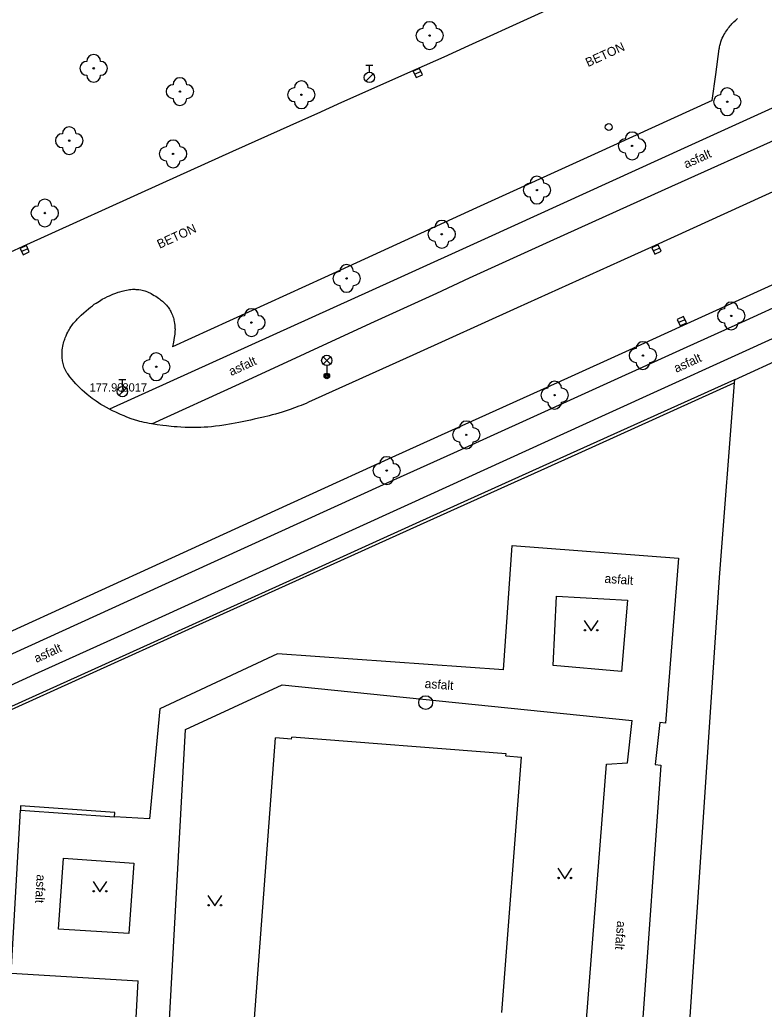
# Model space of a CAD drawing. Extents: x -539515 to -538098, y -1182060 to -1180157.
# Drawn here: x -538707.2 to -538653.3, y -1181477.3 to -1181405.8 of the extents above; entities that cross this region are included whole.
import ezdxf

# ---------------------------------------------------------------- set-up
doc = ezdxf.new("R2010")
doc.units = 0
for name, color, linetype in [('Vrstva 1', 7, 'Continuous'), ('Vrstva 13', 7, 'Continuous'), ('Vrstva 21', 7, 'Continuous'), ('Vrstva 22', 7, 'Continuous'), ('Vrstva 23', 7, 'Continuous'), ('Vrstva 27', 7, 'Continuous'), ('Vrstva 28', 7, 'Continuous'), ('Vrstva 31', 7, 'Continuous'), ('Vrstva 33', 7, 'Continuous'), ('Vrstva 36', 7, 'Continuous'), ('Vrstva 40', 7, 'Continuous'), ('Vrstva 68', 7, 'Continuous'), ('Vrstva 88', 7, 'Continuous')]:
    doc.layers.add(name, color=color, linetype=linetype)

msp = doc.modelspace()

# ---------------------------------------------------------------- linework, layer by layer
at = {"layer": 'Vrstva 1'}
for p, q in [((-538690.819, -1181486.386), (-538688.66, -1181457.69)), ((-538687.502, -1181457.781), (-538688.66, -1181457.69)), ((-538687.502, -1181457.781), (-538687.49, -1181457.63)), ((-538672, -1181458.85), (-538687.49, -1181457.63)), ((-538672.01, -1181458.982), (-538672, -1181458.85)), ((-538672.01, -1181458.982), (-538670.89, -1181459.07))]:
    msp.add_line(p, q, dxfattribs=at)
msp.add_lwpolyline([(-538672.311, -1181477.54), (-538670.89, -1181459.07)], dxfattribs=at)
at = {"layer": 'Vrstva 13'}
for p, q in [((-538644.92, -1181408.63), (-538659.109, -1181415.093)), ((-538660.49, -1181418.051), (-538644.62, -1181410.89)), ((-538659.109, -1181415.093), (-538666.203, -1181418.324)), ((-538666.203, -1181418.324), (-538673.3, -1181421.55)), ((-538665.779, -1181420.442), (-538660.49, -1181418.051)), ((-538668.8, -1181421.812), (-538665.779, -1181420.442)), ((-538673.3, -1181421.55), (-538680.141, -1181424.654)), ((-538680.141, -1181424.654), (-538690.405, -1181429.302)), ((-538681.765, -1181427.731), (-538677.009, -1181425.552)), ((-538691.271, -1181432.099), (-538681.765, -1181427.731)), ((-538650.559, -1181427.85), (-538664.834, -1181434.35)), ((-538690.405, -1181429.302), (-538700.67, -1181433.95)), ((-538675.773, -1181437.085), (-538658.906, -1181429.449)), ((-538697.61, -1181435.01), (-538691.271, -1181432.099)), ((-538664.834, -1181434.35), (-538679.11, -1181440.85)), ((-538680.59, -1181439.27), (-538675.773, -1181437.085)), ((-538688.74, -1181442.975), (-538680.59, -1181439.27)), ((-538679.11, -1181440.85), (-538687.411, -1181444.625)), ((-538696.887, -1181446.684), (-538688.74, -1181442.975)), ((-538672.19, -1181452.78), (-538671.55, -1181443.8)), ((-538671.55, -1181443.8), (-538659.54, -1181444.7)), ((-538687.411, -1181444.625), (-538699.866, -1181450.281)), ((-538659.54, -1181444.7), (-538660.48, -1181456.62)), ((-538713.18, -1181454.11), (-538696.887, -1181446.684)), ((-538668.6, -1181452.45), (-538668.34, -1181447.45)), ((-538668.34, -1181447.45), (-538663.22, -1181447.74)), ((-538663.22, -1181447.74), (-538663.64, -1181452.9)), ((-538699.866, -1181450.281), (-538706.093, -1181453.11)), ((-538688.52, -1181451.61), (-538697.04, -1181455.6)), ((-538672.19, -1181452.78), (-538688.52, -1181451.61)), ((-538663.64, -1181452.9), (-538668.6, -1181452.45)), ((-538706.093, -1181453.11), (-538712.32, -1181455.94)), ((-538695.18, -1181457.08), (-538688.2, -1181453.86)), ((-538688.2, -1181453.86), (-538662.89, -1181456.43)), ((-538697.04, -1181455.6), (-538697.79, -1181463.54)), ((-538663.22, -1181459.5), (-538662.89, -1181456.43)), ((-538660.877, -1181456.576), (-538661.207, -1181459.606)), ((-538660.48, -1181456.62), (-538660.877, -1181456.576)), ((-538696.66, -1181483.68), (-538695.18, -1181457.08)), ((-538666.19, -1181478.05), (-538664.73, -1181459.58)), ((-538664.73, -1181459.58), (-538663.22, -1181459.5)), ((-538660.81, -1181459.65), (-538663.56, -1181498.63)), ((-538661.207, -1181459.606), (-538660.81, -1181459.65)), ((-538707.776, -1181474.691), (-538707.12, -1181462.9)), ((-538697.79, -1181463.54), (-538700.32, -1181463.39)), ((-538704.35, -1181471.5), (-538703.998, -1181466.39)), ((-538703.998, -1181466.39), (-538698.92, -1181466.74)), ((-538698.92, -1181466.74), (-538699.27, -1181471.82)), ((-538699.27, -1181471.82), (-538704.35, -1181471.5)), ((-538707.776, -1181474.691), (-538698.59, -1181475.25)), ((-538698.805, -1181478.807), (-538698.59, -1181475.25))]:
    msp.add_line(p, q, dxfattribs=at)
for points in [[(-538677.009, -1181425.552), (-538674.63, -1181424.465), (-538672.25, -1181423.38), (-538668.8, -1181421.812)], [(-538658.906, -1181429.449), (-538654.692, -1181427.537), (-538651.531, -1181426.1)]]:
    msp.add_lwpolyline(points, dxfattribs=at)
at = {"layer": 'Vrstva 21'}
for radius in [0.375, 0.05]:
    msp.add_circle((-538699.74, -1181432.67), radius, dxfattribs=at)
at = {"layer": 'Vrstva 22'}
for centre in [(-538677.525, -1181406.952), (-538701.817, -1181409.317), (-538695.58, -1181411), (-538686.8, -1181411.225), (-538656, -1181411.73), (-538703.583, -1181414.543), (-538696.075, -1181415.498), (-538662.882, -1181414.922), (-538669.763, -1181418.113), (-538705.35, -1181419.77), (-538676.645, -1181421.305), (-538683.527, -1181424.497), (-538690.408, -1181427.688), (-538655.714, -1181427.2), (-538662.1, -1181430.065), (-538697.29, -1181430.88), (-538668.486, -1181432.93), (-538674.872, -1181435.796), (-538680.63, -1181438.38)]:
    msp.add_circle(centre, 0.05, dxfattribs=at)
for centre, start, end in [((-538677.525, -1181406.452), 0, 180), ((-538678.025, -1181406.952), 90, 270), ((-538677.025, -1181406.952), 270, 90), ((-538677.525, -1181407.452), 180, 0), ((-538701.817, -1181408.817), 0, 180), ((-538702.317, -1181409.317), 90, 270), ((-538701.317, -1181409.317), 270, 90), ((-538701.817, -1181409.817), 180, 0), ((-538696.08, -1181411), 90, 270), ((-538695.58, -1181410.5), 0, 180), ((-538695.08, -1181411), 270, 90), ((-538686.8, -1181410.725), 0, 180), ((-538687.3, -1181411.225), 90, 270), ((-538686.3, -1181411.225), 270, 90), ((-538656.5, -1181411.73), 90, 270), ((-538656, -1181411.23), 0, 180), ((-538655.5, -1181411.73), 270, 90), ((-538695.58, -1181411.5), 180, 0), ((-538686.8, -1181411.725), 180, 0), ((-538656, -1181412.23), 180, 0), ((-538704.083, -1181414.543), 90, 270), ((-538703.583, -1181414.043), 0, 180), ((-538703.083, -1181414.543), 270, 90), ((-538662.882, -1181414.422), 0, 180), ((-538696.075, -1181414.998), 0, 180), ((-538663.382, -1181414.922), 90, 270), ((-538662.382, -1181414.922), 270, 90), ((-538703.583, -1181415.043), 180, 0), ((-538696.575, -1181415.498), 90, 270), ((-538695.575, -1181415.498), 270, 90), ((-538662.882, -1181415.422), 180, 0), ((-538696.075, -1181415.998), 180, 0), ((-538670.263, -1181418.113), 90, 270), ((-538669.763, -1181417.613), 0, 180), ((-538669.263, -1181418.113), 270, 90), ((-538705.35, -1181419.27), 0, 180), ((-538669.763, -1181418.613), 180, 0), ((-538705.85, -1181419.77), 90, 270), ((-538704.85, -1181419.77), 270, 90), ((-538705.35, -1181420.27), 180, 0), ((-538676.645, -1181420.805), 0, 180), ((-538677.145, -1181421.305), 90, 270), ((-538676.145, -1181421.305), 270, 90), ((-538676.645, -1181421.805), 180, 0), ((-538684.027, -1181424.497), 90, 270), ((-538683.527, -1181423.997), 0, 180), ((-538683.027, -1181424.497), 270, 90), ((-538683.527, -1181424.997), 180, 0), ((-538655.714, -1181426.7), 0, 180), ((-538690.408, -1181427.188), 0, 180), ((-538656.214, -1181427.2), 90, 270), ((-538655.214, -1181427.2), 270, 90), ((-538690.908, -1181427.688), 90, 270), ((-538689.908, -1181427.688), 270, 90), ((-538655.714, -1181427.7), 180, 0), ((-538690.408, -1181428.188), 180, 0), ((-538662.1, -1181429.565), 0, 180), ((-538662.6, -1181430.065), 90, 270), ((-538661.6, -1181430.065), 270, 90), ((-538697.79, -1181430.88), 90, 270), ((-538697.29, -1181430.38), 0, 180), ((-538696.79, -1181430.88), 270, 90), ((-538662.1, -1181430.565), 180, 0), ((-538697.29, -1181431.38), 180, 0), ((-538668.486, -1181432.43), 0, 180), ((-538668.986, -1181432.93), 90, 270), ((-538667.986, -1181432.93), 270, 90), ((-538668.486, -1181433.43), 180, 0), ((-538674.872, -1181435.296), 0, 180), ((-538675.372, -1181435.796), 90, 270), ((-538674.372, -1181435.796), 270, 90), ((-538674.872, -1181436.296), 180, 0), ((-538680.63, -1181437.88), 0, 180), ((-538681.13, -1181438.38), 90, 270), ((-538680.13, -1181438.38), 270, 90), ((-538680.63, -1181438.88), 180, 0)]:
    msp.add_arc(centre, 0.5, start, end, dxfattribs=at)
at = {"layer": 'Vrstva 27'}
for p, q in [((-538678.153, -1181409.552), (-538678.609, -1181409.756)), ((-538706.575, -1181422.352), (-538707.031, -1181422.558)), ((-538660.89, -1181422.302), (-538661.346, -1181422.508)), ((-538659.062, -1181427.481), (-538659.518, -1181427.687))]:
    msp.add_line(p, q, dxfattribs=at)
for points in [[(-538678.254, -1181409.324), (-538678.711, -1181409.527), (-538678.508, -1181409.984), (-538678.051, -1181409.781)], [(-538706.679, -1181422.124), (-538707.134, -1181422.331), (-538706.927, -1181422.786), (-538706.472, -1181422.579)], [(-538660.994, -1181422.074), (-538661.449, -1181422.281), (-538661.242, -1181422.736), (-538660.787, -1181422.529)], [(-538659.166, -1181427.253), (-538659.621, -1181427.46), (-538659.414, -1181427.915), (-538658.959, -1181427.708)]]:
    msp.add_lwpolyline(points, close=True, dxfattribs=at)
msp.add_circle((-538677.81, -1181455.14), 0.5, dxfattribs=at)
at = {"layer": 'Vrstva 28'}
for p, q in [((-538682.13, -1181409.095), (-538681.63, -1181409.095)), ((-538681.88, -1181409.595), (-538681.88, -1181409.095)), ((-538682.138, -1181410.242), (-538681.608, -1181409.712)), ((-538699.99, -1181431.795), (-538699.49, -1181431.795)), ((-538699.74, -1181432.295), (-538699.74, -1181431.795)), ((-538699.998, -1181432.942), (-538699.468, -1181432.412))]:
    msp.add_line(p, q, dxfattribs=at)
for centre in [(-538681.88, -1181409.97), (-538699.74, -1181432.67)]:
    msp.add_circle(centre, 0.375, dxfattribs=at)
at = {"layer": 'Vrstva 31'}
msp.add_circle((-538664.57, -1181413.56), 0.25, dxfattribs=at)
at = {"layer": 'Vrstva 33'}
for p, q in [((-538685.225, -1181430.68), (-538684.695, -1181430.15)), ((-538685.225, -1181430.15), (-538684.695, -1181430.68)), ((-538684.96, -1181430.79), (-538684.96, -1181431.54))]:
    msp.add_line(p, q, dxfattribs=at)
for centre, radius in [((-538684.96, -1181430.415), 0.375), ((-538684.96, -1181431.54), 0.2), ((-538684.96, -1181431.54), 0.145), ((-538684.96, -1181431.54), 0.0876)]:
    msp.add_circle(centre, radius, dxfattribs=at)
at = {"layer": 'Vrstva 36'}
for points in [[(-538666.35, -1181449.208), (-538665.85, -1181449.958), (-538665.35, -1181449.208)], [(-538668.251, -1181467.111), (-538667.751, -1181467.861), (-538667.251, -1181467.111)], [(-538701.861, -1181468.067), (-538701.361, -1181468.817), (-538700.861, -1181468.067)], [(-538693.56, -1181469.083), (-538693.06, -1181469.833), (-538692.56, -1181469.083)]]:
    msp.add_lwpolyline(points, dxfattribs=at)
for centre in [(-538666.3, -1181449.908), (-538665.401, -1181449.908), (-538668.201, -1181467.811), (-538667.302, -1181467.811), (-538701.811, -1181468.767), (-538700.912, -1181468.767), (-538693.51, -1181469.783), (-538692.611, -1181469.783)]:
    msp.add_circle(centre, 0.05, dxfattribs=at)
at = {"layer": 'Vrstva 68'}
for p, q in [((-538655.49, -1181431.82), (-538640.72, -1181425.03)), ((-538655.49, -1181431.82), (-538666.875, -1181436.955)), ((-538666.793, -1181437.137), (-538655.511, -1181432.049)), ((-538666.875, -1181436.955), (-538678.26, -1181442.09)), ((-538678.178, -1181442.272), (-538666.793, -1181437.137)), ((-538694.936, -1181449.839), (-538678.178, -1181442.272)), ((-538678.26, -1181442.09), (-538686.647, -1181445.875)), ((-538686.647, -1181445.875), (-538699.224, -1181451.559)), ((-538656.59, -1181446.1), (-538659.43, -1181488.5)), ((-538711.69, -1181457.42), (-538694.936, -1181449.839)), ((-538699.224, -1181451.559), (-538711.8, -1181457.25)), ((-538707.12, -1181462.9), (-538700.32, -1181463.39))]:
    msp.add_line(p, q, dxfattribs=at)
for points in [[(-538655.49, -1181431.82), (-538655.511, -1181432.049)], [(-538655.511, -1181432.049), (-538656.59, -1181446.1)], [(-538707.098, -1181462.601), (-538707.12, -1181462.9)], [(-538700.298, -1181463.091), (-538707.098, -1181462.601)], [(-538700.32, -1181463.39), (-538700.298, -1181463.091)]]:
    msp.add_lwpolyline(points, dxfattribs=at)
at = {"layer": 'Vrstva 88'}
for p, q in [((-538683.881, -1181411.773), (-538678.51, -1181409.39)), ((-538657.1, -1181411.64), (-538665.615, -1181415.519)), ((-538691.749, -1181415.312), (-538686.69, -1181413.03)), ((-538696.806, -1181417.597), (-538691.749, -1181415.312)), ((-538665.615, -1181415.519), (-538674.13, -1181419.4)), ((-538645.81, -1181415.11), (-538653.515, -1181418.61)), ((-538706.92, -1181422.17), (-538696.806, -1181417.597)), ((-538653.515, -1181418.61), (-538661.22, -1181422.11)), ((-538674.13, -1181419.4), (-538685.125, -1181424.419)), ((-538659.16, -1181427.87), (-538650.78, -1181424.061)), ((-538685.125, -1181424.419), (-538696.12, -1181429.44)), ((-538667.451, -1181424.93), (-538671.19, -1181426.62)), ((-538671.19, -1181426.62), (-538678.734, -1181430.031)), ((-538678.734, -1181430.031), (-538686.28, -1181433.44)), ((-538675.916, -1181435.459), (-538667.537, -1181431.667)), ((-538681.5, -1181437.99), (-538675.916, -1181435.459)), ((-538695.898, -1181444.549), (-538688.701, -1181441.266)), ((-538710.29, -1181451.12), (-538695.898, -1181444.549))]:
    msp.add_line(p, q, dxfattribs=at)
for points in [[(-538671.776, -1181406.35), (-538669.399, -1181405.258), (-538667.617, -1181404.435), (-538666.28, -1181403.814), (-538664.276, -1181402.88)], [(-538657.1, -1181411.64), (-538656.84, -1181409.775), (-538656.58, -1181407.91), (-538656.568, -1181407.831), (-538656.554, -1181407.754), (-538656.538, -1181407.679), (-538656.501, -1181407.534), (-538656.459, -1181407.396), (-538656.412, -1181407.265), (-538656.36, -1181407.14), (-538656.305, -1181407.021), (-538656.247, -1181406.908), (-538656.186, -1181406.801), (-538656.124, -1181406.698), (-538656.06, -1181406.6), (-538655.995, -1181406.507), (-538655.928, -1181406.419), (-538655.862, -1181406.334), (-538655.795, -1181406.253), (-538655.728, -1181406.176), (-538655.661, -1181406.102), (-538655.526, -1181405.962), (-538655.393, -1181405.834), (-538655.264, -1181405.717)], [(-538678.51, -1181409.39), (-538676.472, -1181408.479), (-538674.692, -1181407.676), (-538673.136, -1181406.97), (-538671.776, -1181406.35)], [(-538686.69, -1181413.03), (-538685.669, -1181412.572), (-538683.881, -1181411.773)], [(-538708.181, -1181422.738), (-538706.92, -1181422.17)], [(-538661.22, -1181422.11), (-538663.712, -1181423.24), (-538667.451, -1181424.93)], [(-538704.098, -1181429.805), (-538704.086, -1181429.661), (-538704.068, -1181429.526), (-538704.047, -1181429.399), (-538704.022, -1181429.28), (-538703.996, -1181429.168), (-538703.967, -1181429.064), (-538703.938, -1181428.967), (-538703.908, -1181428.877), (-538703.878, -1181428.792), (-538703.816, -1181428.636), (-538703.755, -1181428.501), (-538703.698, -1181428.385), (-538703.645, -1181428.285), (-538703.596, -1181428.199), (-538703.551, -1181428.124), (-538703.469, -1181427.997), (-538703.403, -1181427.904), (-538703.352, -1181427.836), (-538703.273, -1181427.736), (-538703.19, -1181427.64), (-538703.09, -1181427.53), (-538702.992, -1181427.425), (-538702.896, -1181427.326), (-538702.803, -1181427.232), (-538702.712, -1181427.144), (-538702.534, -1181426.977), (-538702.364, -1181426.828), (-538702.204, -1181426.694), (-538702.052, -1181426.573), (-538701.908, -1181426.465), (-538701.771, -1181426.367), (-538701.642, -1181426.279), (-538701.52, -1181426.2), (-538701.405, -1181426.128), (-538701.296, -1181426.063), (-538701.193, -1181426.004), (-538700.999, -1181425.899), (-538700.827, -1181425.813), (-538700.674, -1181425.742), (-538700.54, -1181425.684), (-538700.422, -1181425.635), (-538700.213, -1181425.555), (-538700.054, -1181425.5), (-538699.934, -1181425.462), (-538699.753, -1181425.408), (-538699.57, -1181425.36), (-538699.449, -1181425.333), (-538699.333, -1181425.312), (-538699.224, -1181425.298), (-538699.12, -1181425.288), (-538699.022, -1181425.282), (-538698.93, -1181425.28), (-538698.843, -1181425.281), (-538698.761, -1181425.284), (-538698.685, -1181425.29), (-538698.541, -1181425.306), (-538698.415, -1181425.326), (-538698.305, -1181425.349), (-538698.21, -1181425.373), (-538698.126, -1181425.397), (-538698.054, -1181425.42), (-538697.928, -1181425.466), (-538697.835, -1181425.505), (-538697.766, -1181425.537), (-538697.663, -1181425.589), (-538697.562, -1181425.646), (-538697.442, -1181425.719), (-538697.332, -1181425.788), (-538697.231, -1181425.855), (-538697.138, -1181425.918), (-538697.054, -1181425.979), (-538696.977, -1181426.038), (-538696.907, -1181426.094), (-538696.842, -1181426.148), (-538696.726, -1181426.252), (-538696.63, -1181426.348)], [(-538696.63, -1181426.348), (-538696.55, -1181426.435), (-538696.484, -1181426.513), (-538696.428, -1181426.584), (-538696.382, -1181426.648), (-538696.343, -1181426.706), (-538696.279, -1181426.81), (-538696.235, -1181426.891), (-538696.204, -1181426.953), (-538696.16, -1181427.05), (-538696.12, -1181427.15), (-538696.085, -1181427.251), (-538696.055, -1181427.346), (-538696.031, -1181427.435), (-538696.011, -1181427.519), (-538695.994, -1181427.597), (-538695.968, -1181427.745), (-538695.952, -1181427.874), (-538695.943, -1181427.987), (-538695.939, -1181428.086), (-538695.937, -1181428.173), (-538695.941, -1181428.324), (-538695.948, -1181428.437), (-538695.956, -1181428.521), (-538695.973, -1181428.647)], [(-538667.537, -1181431.667), (-538663.348, -1181429.77), (-538659.16, -1181427.87)], [(-538695.973, -1181428.647), (-538695.994, -1181428.773), (-538696.057, -1181429.106), (-538696.12, -1181429.44)], [(-538704.099, -1181430.199), (-538704.103, -1181430.116), (-538704.105, -1181430.036), (-538704.105, -1181429.958), (-538704.098, -1181429.805)], [(-538704.083, -1181430.369), (-538704.093, -1181430.283), (-538704.099, -1181430.199)], [(-538696.007, -1181435.209), (-538696.209, -1181435.191), (-538696.561, -1181435.155), (-538696.824, -1181435.123), (-538697.218, -1181435.07), (-538697.61, -1181435.01), (-538697.81, -1181434.975), (-538697.995, -1181434.939), (-538698.167, -1181434.901), (-538698.328, -1181434.862), (-538698.477, -1181434.823), (-538698.617, -1181434.784), (-538698.877, -1181434.705), (-538699.103, -1181434.63), (-538699.3, -1181434.559), (-538699.471, -1181434.494), (-538699.621, -1181434.434), (-538699.883, -1181434.324), (-538700.08, -1181434.236), (-538700.227, -1181434.168), (-538700.448, -1181434.061), (-538700.67, -1181433.95), (-538700.898, -1181433.829), (-538701.108, -1181433.71), (-538701.3, -1181433.594), (-538701.477, -1181433.482), (-538701.64, -1181433.373), (-538701.789, -1181433.268), (-538701.927, -1181433.167), (-538702.054, -1181433.071), (-538702.171, -1181432.978), (-538702.279, -1181432.89), (-538702.477, -1181432.721), (-538702.645, -1181432.568), (-538702.789, -1181432.432), (-538702.911, -1181432.31), (-538703.016, -1181432.201), (-538703.106, -1181432.105), (-538703.26, -1181431.934), (-538703.372, -1181431.803), (-538703.534, -1181431.604), (-538703.69, -1181431.4), (-538703.756, -1181431.305), (-538703.814, -1181431.209), (-538703.866, -1181431.112), (-538703.91, -1181431.016), (-538703.949, -1181430.92), (-538703.983, -1181430.825), (-538704.011, -1181430.731), (-538704.035, -1181430.638), (-538704.055, -1181430.547), (-538704.071, -1181430.457), (-538704.083, -1181430.369)], [(-538686.28, -1181433.44), (-538686.461, -1181433.52), (-538686.638, -1181433.596), (-538686.809, -1181433.666), (-538686.977, -1181433.733), (-538687.303, -1181433.856), (-538687.612, -1181433.965), (-538687.903, -1181434.062), (-538688.178, -1181434.149), (-538688.437, -1181434.227), (-538688.681, -1181434.296), (-538688.91, -1181434.359), (-538689.126, -1181434.416), (-538689.532, -1181434.517), (-538689.889, -1181434.601), (-538690.202, -1181434.671), (-538690.476, -1181434.729), (-538690.957, -1181434.826), (-538691.318, -1181434.896), (-538691.86, -1181434.995), (-538692.4, -1181435.09), (-538692.56, -1181435.117), (-538692.716, -1181435.14), (-538693.018, -1181435.18), (-538693.303, -1181435.21), (-538693.571, -1181435.233), (-538693.822, -1181435.249), (-538694.059, -1181435.26), (-538694.281, -1181435.267), (-538694.489, -1181435.27), (-538694.685, -1181435.27), (-538694.868, -1181435.268), (-538695.212, -1181435.258), (-538695.514, -1181435.244), (-538695.777, -1181435.227), (-538696.007, -1181435.209)], [(-538688.701, -1181441.266), (-538685.101, -1181439.627), (-538681.5, -1181437.99)]]:
    msp.add_lwpolyline(points, dxfattribs=at)

# ---------------------------------------------------------------- texts
at = {"layer": 'Vrstva 22'}
msp.add_text('177.90 ', height=0.6, dxfattribs=at).set_placement((-538702.117, -1181432.67))
at = {"layer": 'Vrstva 23'}
msp.add_text('8017', height=0.6, dxfattribs=at).set_placement((-538699.74, -1181432.67))
at = {"layer": 'Vrstva 40'}
for s, rotation, p in [('BETON', 24.54722, (-538666.072, -1181409.234)), ('asfalt', 24.27983, (-538658.983, -1181416.564)), ('BETON', 24.54722, (-538697.053, -1181422.359)), ('asfalt', 24.68565, (-538691.869, -1181431.554)), ('asfalt', 24.48139, (-538659.686, -1181431.32)), ('asfalt', 355.71441, (-538664.899, -1181446.481)), ('asfalt', 24.42691, (-538705.955, -1181452.278)), ('asfalt', 355.86701, (-538677.9, -1181454.078)), ('asfalt', 266.81559, (-538705.932, -1181467.542)), ('asfalt', 265.48033, (-538663.962, -1181470.893))]:
    msp.add_text(s, height=0.65, rotation=rotation, dxfattribs=at).set_placement(p)

doc.saveas('drawing.dxf')
